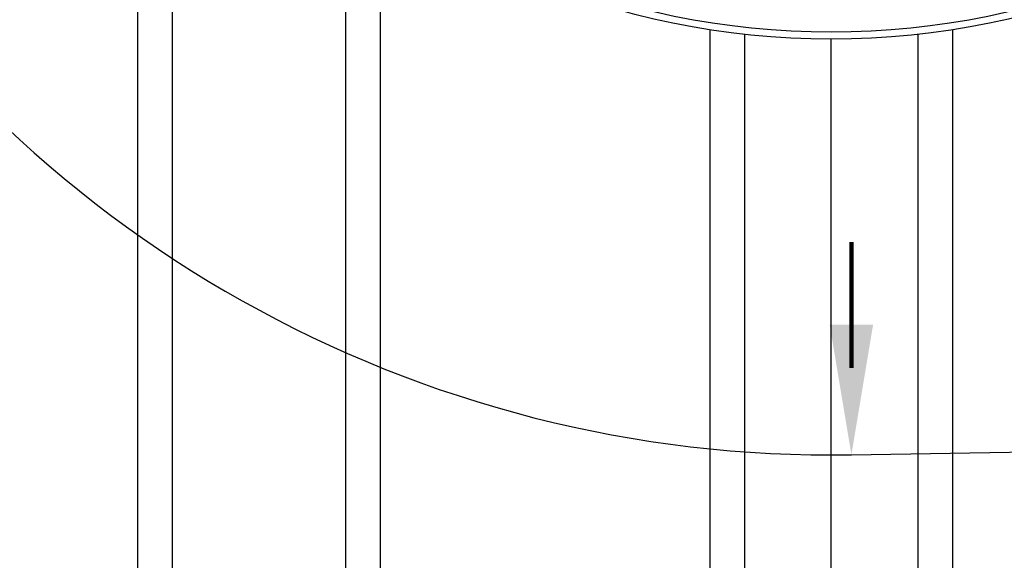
# Model space of a CAD drawing. Extents: x -169 to 6736, y -208 to 3022.
# Tile 617 of 656: x 5939 to 5967, y 1441 to 1457. Entities that reach past the tile are written whole.
import ezdxf

# ---------------------------------------------------------------- set-up
doc = ezdxf.new("R2010")
doc.units = 0
doc.header["$MEASUREMENT"] = 0
for name, color, linetype in [('PIPING-PRODUCT-REGULAR', 4, 'CONTINUOUS'), ('TANK-MANHOLE-COVER-40', 2, 'CONTINUOUS'), ('TANK-SLOPE', 3, 'CONTINUOUS'), ('TANK-UST-RIB', 7, 'CONTINUOUS')]:
    doc.layers.add(name, color=color, linetype=linetype)

msp = doc.modelspace()

# ---------------------------------------------------------------- linework, layer by layer
at = {"layer": 'PIPING-PRODUCT-REGULAR'}
msp.add_line((5962.39105, 1339.65741), (5962.40422, 1456.38014), dxfattribs=at)
at = {"layer": 'TANK-MANHOLE-COVER-40', "color": 4, "linetype": 'Continuous'}
msp.add_circle((5962.40422, 1479.01916), 22.63902, dxfattribs=at)
at = {"layer": 'TANK-MANHOLE-COVER-40', "color": 1, "linetype": 'Continuous'}
msp.add_circle((5962.40422, 1479.01916), 22.44094, dxfattribs=at)
at = {"layer": 'TANK-SLOPE'}
msp.add_lwpolyline([(5962.98856, 1444.38507), (6048.96407, 1445.83561, 0.9832619), (6048.96466, 1512.20116), (5962.98918, 1513.65324, 1.01702303)], format="xyb", close=True, dxfattribs=at)
at = {"layer": 'TANK-SLOPE', "const_width": 0.125}
msp.add_lwpolyline([(5962.98918, 1446.88508), (5962.98918, 1450.52587)], dxfattribs=at)
at = {"layer": 'TANK-SLOPE'}
msp.add_solid([(5962.36418, 1448.13508), (5962.98918, 1444.38508), (5963.61418, 1448.13508)], dxfattribs=at)
at = {"layer": 'TANK-UST-RIB'}
for p, q in [((5942.40422, 1468.4106), (5942.40422, 1418.01839)), ((5943.40422, 1466.70883), (5943.40422, 1416.01839)), ((5948.40422, 1461.22723), (5948.40422, 1416.01839)), ((5949.40422, 1460.48396), (5949.40422, 1418.01839)), ((5958.90422, 1456.65156), (5958.90422, 1418.01839)), ((5959.90422, 1456.51783), (5959.90422, 1416.01839)), ((5964.90422, 1456.51783), (5964.90422, 1416.01839)), ((5965.90422, 1456.65156), (5965.90422, 1418.01839))]:
    msp.add_line(p, q, dxfattribs=at)

doc.saveas('drawing.dxf')
